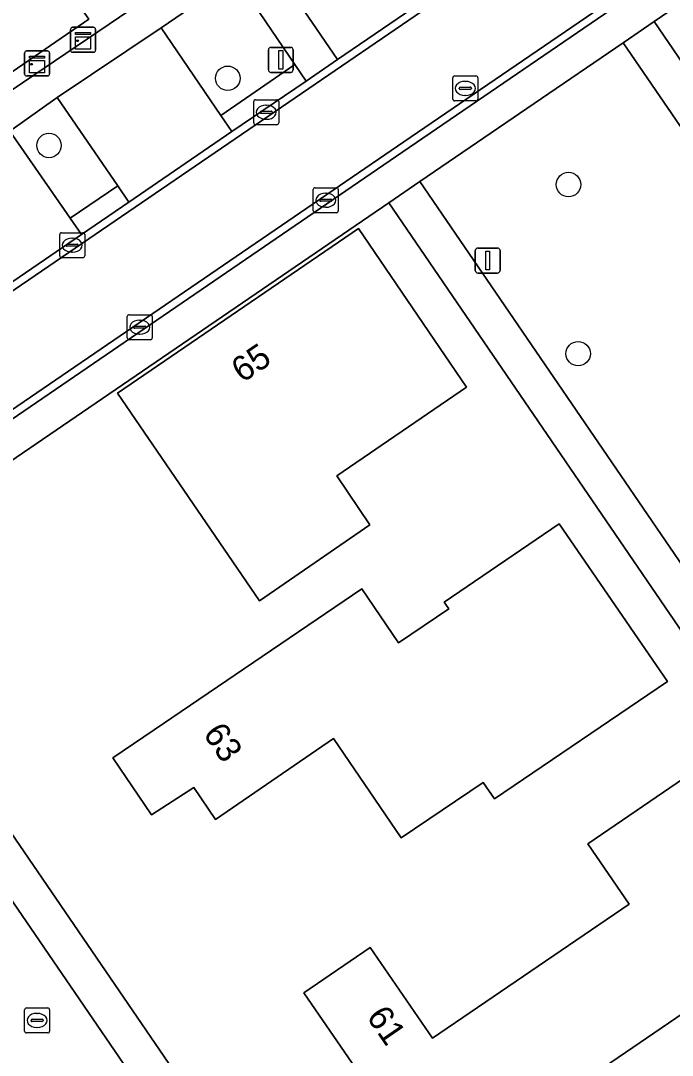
# Model space of a CAD drawing. Extents: x 155275 to 156265, y 382654 to 383635.
# Drawn here: x 155700.06 to 155726.1, y 383313.6 to 383354.97 of the extents above; entities that cross this region are included whole.
import ezdxf

# ---------------------------------------------------------------- set-up
doc = ezdxf.new("R2010")
doc.units = 0
for name, color, linetype in [('IMGEO_Boom', 7, 'Continuous'), ('IMGEO_Erf', 7, 'Continuous'), ('IMGEO_Groenvoorziening', 7, 'Continuous'), ('IMGEO_Kast', 7, 'Continuous'), ('IMGEO_Kolk', 7, 'Continuous'), ('IMGEO_Lichtmast', 7, 'Continuous'), ('IMGEO_Pand', 7, 'Continuous'), ('IMGEO_Pand_nummerreeks', 7, 'Continuous'), ('IMGEO_Parkeervlak_open', 7, 'Continuous'), ('IMGEO_Rijbaan_lokaal_gesloten', 7, 'Continuous'), ('IMGEO_Rijbaan_lokaal_open', 7, 'Continuous'), ('IMGEO_Rioolput', 7, 'Continuous'), ('IMGEO_Voetpad_open', 7, 'Continuous')]:
    doc.layers.add(name, color=color, linetype=linetype)

msp = doc.modelspace()

# ---------------------------------------------------------------- linework, layer by layer
at = {"layer": 'IMGEO_Boom'}
for centre in [(155708.333, 383352.667), (155701.186, 383349.982), (155721.954, 383348.418), (155722.34, 383341.656)]:
    msp.add_circle(centre, 0.489, dxfattribs=at)
at = {"layer": 'IMGEO_Erf'}
for points in [[(155657.299, 383431.777), (155657.022, 383432.185), (155634.905, 383417.186), (155657.35, 383384.321), (155685.798, 383342.799), (155707.917, 383357.778), (155706.87, 383359.32)], [(155701.527, 383364.294), (155705.591, 383358.305), (155702.158, 383355.941), (155702.775, 383355.037), (155693.566, 383348.712), (155691.075, 383352.342), (155694.125, 383354.435), (155691.858, 383357.712)], [(155712.69, 383336.769), (155714.016, 383334.808), (155709.604, 383331.778), (155703.922, 383340.076), (155713.558, 383346.665), (155717.883, 383340.315)], [(155718.994, 383323.854), (155718.544, 383324.516), (155715.271, 383322.292), (155712.565, 383326.27), (155707.84, 383323.036), (155706.97, 383324.31), (155705.288, 383323.217), (155703.742, 383325.492), (155705.396, 383326.616), (155713.691, 383332.255), (155715.163, 383330.089), (155717.164, 383331.46), (155716.984, 383331.725), (155721.583, 383334.859), (155725.912, 383328.554)]]:
    msp.add_lwpolyline(points, close=True, dxfattribs=at)
for points in [[(155745.715, 383368.811), (155725.382, 383354.939), (155763.878, 383298.522), (155764.327, 383297.885), (155764.413, 383298.003), (155764.346, 383298.049), (155765.665, 383299.955), (155765.785, 383299.873), (155772.022, 383308.374), (155772.167, 383308.3), (155804.469, 383352.147)], [(155753.838, 383283.279), (155753.674, 383283.392), (155756.107, 383286.947), (155756.272, 383286.834), (155756.341, 383286.918), (155755.683, 383287.816), (155714.768, 383347.689), (155698.263, 383336.406), (155694.36, 383333.757)], [(155693.884, 383330.96), (155734.469, 383271.59), (155728.87, 383267.725), (155692.93, 383320.467), (155688.369, 383327.082)], [(155715.234, 383310.476), (155711.378, 383316.095), (155714.029, 383317.915), (155716.516, 383314.29), (155724.373, 383319.645), (155722.728, 383322.057), (155727.941, 383325.612), (155731.339, 383320.63), (155730.513, 383320.077), (155731.476, 383318.658), (155732.298, 383319.22), (155736.952, 383312.438)]]:
    msp.add_lwpolyline(points, dxfattribs=at)
at = {"layer": 'IMGEO_Groenvoorziening'}
for points in [[(155720.795, 383358.936), (155717.961, 383363.071), (155709.882, 383357.573), (155712.721, 383353.417)], [(155708.636, 383356.718), (155705.676, 383354.691), (155708.061, 383351.183), (155711.009, 383353.222), (155708.663, 383356.678)], [(155724.137, 383354.089), (155720.581, 383351.663), (155716.015, 383348.542), (155734.762, 383321.106), (155742.832, 383326.803)], [(155701.519, 383351.894), (155699.624, 383350.551), (155702.029, 383347.077), (155703.937, 383348.365)]]:
    msp.add_lwpolyline(points, close=True, dxfattribs=at)
at = {"layer": 'IMGEO_Kast'}
for p, q in [((155702.051, 383353.782), (155702.051, 383354.623)), ((155702.051, 383354.623), (155702.051, 383353.782)), ((155702.126, 383354.707), (155702.967, 383354.707)), ((155702.967, 383354.707), (155702.126, 383354.707)), ((155703.051, 383354.632), (155703.051, 383353.791)), ((155703.051, 383353.791), (155703.051, 383354.632)), ((155700.211, 383352.836), (155700.211, 383353.677)), ((155700.211, 383353.677), (155700.211, 383352.836)), ((155700.286, 383353.761), (155701.127, 383353.761)), ((155701.127, 383353.761), (155700.286, 383353.761)), ((155701.211, 383353.686), (155701.211, 383352.845)), ((155701.211, 383352.845), (155701.211, 383353.686)), ((155702.976, 383353.707), (155702.135, 383353.707)), ((155702.135, 383353.707), (155702.976, 383353.707)), ((155701.136, 383352.761), (155700.295, 383352.761)), ((155700.295, 383352.761), (155701.136, 383352.761))]:
    msp.add_line(p, q, dxfattribs=at)
for points in [[(155702.246, 383354.497), (155702.846, 383354.497), (155702.846, 383354.412), (155702.246, 383354.412), (155702.246, 383354.497)], [(155702.246, 383354.322), (155702.846, 383354.322), (155702.846, 383353.833), (155702.246, 383353.833), (155702.246, 383354.322)], [(155700.406, 383353.551), (155701.006, 383353.551), (155701.006, 383353.466), (155700.406, 383353.466), (155700.406, 383353.551)], [(155700.406, 383353.376), (155701.006, 383353.376), (155701.006, 383352.887), (155700.406, 383352.887), (155700.406, 383353.376)]]:
    msp.add_lwpolyline(points, dxfattribs=at)
for centre in [(155702.33, 383354.171), (155700.49, 383353.225)]:
    msp.add_circle(centre, 0.0377, dxfattribs=at)
for centre, start, end in [((155702.129, 383354.629), 92.4484, 184.2845), ((155702.129, 383354.629), 92.4484, 184.2845), ((155702.973, 383354.629), 2.4484, 94.2845), ((155702.973, 383354.629), 2.4484, 94.2845), ((155700.289, 383353.683), 92.4484, 184.2845), ((155700.289, 383353.683), 92.4484, 184.2845), ((155701.133, 383353.683), 2.4484, 94.2845), ((155701.133, 383353.683), 2.4484, 94.2845), ((155702.129, 383353.785), 182.4484, 274.2845), ((155702.129, 383353.785), 182.4484, 274.2845), ((155702.973, 383353.785), 272.4484, 4.2845), ((155702.973, 383353.785), 272.4484, 4.2845), ((155700.289, 383352.839), 182.4484, 274.2845), ((155700.289, 383352.839), 182.4484, 274.2845), ((155701.133, 383352.839), 272.4484, 4.2845), ((155701.133, 383352.839), 272.4484, 4.2845)]:
    msp.add_arc(centre, 0.0779, start, end, dxfattribs=at)
at = {"layer": 'IMGEO_Kolk'}
for p, q in [((155709.372, 383350.882), (155709.372, 383351.734)), ((155709.447, 383351.808), (155710.299, 383351.808)), ((155709.86, 383351.588), (155709.885, 383351.588)), ((155710.373, 383351.734), (155710.373, 383350.882)), ((155709.631, 383351.302), (155709.631, 383351.314)), ((155710.069, 383351.265), (155709.671, 383351.265)), ((155709.674, 383351.351), (155710.072, 383351.351)), ((155710.115, 383351.314), (155710.115, 383351.302)), ((155710.299, 383350.808), (155709.447, 383350.808)), ((155709.883, 383351.028), (155709.858, 383351.028)), ((155711.749, 383347.365), (155711.749, 383348.217)), ((155711.824, 383348.291), (155712.676, 383348.291)), ((155712.75, 383348.217), (155712.75, 383347.365)), ((155712.051, 383347.834), (155712.449, 383347.834)), ((155712.237, 383348.071), (155712.262, 383348.071)), ((155712.008, 383347.785), (155712.008, 383347.797)), ((155712.446, 383347.748), (155712.048, 383347.748)), ((155712.26, 383347.511), (155712.235, 383347.511)), ((155712.492, 383347.797), (155712.492, 383347.785)), ((155712.676, 383347.291), (155711.824, 383347.291)), ((155701.614, 383345.566), (155701.614, 383346.418)), ((155701.689, 383346.492), (155702.541, 383346.492)), ((155702.102, 383346.272), (155702.127, 383346.272)), ((155702.615, 383346.418), (155702.615, 383345.566)), ((155701.873, 383345.986), (155701.873, 383345.998)), ((155702.311, 383345.949), (155701.913, 383345.949)), ((155701.916, 383346.035), (155702.314, 383346.035)), ((155702.357, 383345.998), (155702.357, 383345.986)), ((155702.541, 383345.492), (155701.689, 383345.492)), ((155702.125, 383345.712), (155702.1, 383345.712)), ((155704.313, 383342.289), (155704.313, 383343.141)), ((155704.388, 383343.215), (155705.24, 383343.215)), ((155704.801, 383342.995), (155704.826, 383342.995)), ((155705.314, 383343.141), (155705.314, 383342.289)), ((155704.572, 383342.709), (155704.572, 383342.721)), ((155705.01, 383342.672), (155704.612, 383342.672)), ((155704.615, 383342.758), (155705.013, 383342.758)), ((155704.824, 383342.435), (155704.799, 383342.435)), ((155705.056, 383342.721), (155705.056, 383342.709)), ((155705.24, 383342.215), (155704.388, 383342.215)), ((155700.209, 383314.573), (155700.209, 383315.425)), ((155700.284, 383315.499), (155701.136, 383315.499)), ((155700.697, 383315.279), (155700.722, 383315.279)), ((155701.21, 383315.425), (155701.21, 383314.573)), ((155700.468, 383314.993), (155700.468, 383315.005)), ((155700.906, 383314.956), (155700.508, 383314.956)), ((155700.511, 383315.042), (155700.909, 383315.042)), ((155700.72, 383314.719), (155700.695, 383314.719)), ((155700.952, 383315.005), (155700.952, 383314.993)), ((155701.136, 383314.499), (155700.284, 383314.499))]:
    msp.add_line(p, q, dxfattribs=at)
for points in [[(155709.372, 383350.882), (155709.372, 383351.734)], [(155709.447, 383351.808), (155710.299, 383351.808)], [(155710.373, 383351.734), (155710.373, 383350.882)], [(155710.299, 383350.808), (155709.447, 383350.808)], [(155711.749, 383347.365), (155711.749, 383348.217)], [(155711.824, 383348.291), (155712.676, 383348.291)], [(155712.75, 383348.217), (155712.75, 383347.365)], [(155712.676, 383347.291), (155711.824, 383347.291)], [(155701.614, 383345.566), (155701.614, 383346.418)], [(155701.689, 383346.492), (155702.541, 383346.492)], [(155702.615, 383346.418), (155702.615, 383345.566)], [(155702.541, 383345.492), (155701.689, 383345.492)], [(155704.313, 383342.289), (155704.313, 383343.141)], [(155704.388, 383343.215), (155705.24, 383343.215)], [(155705.314, 383343.141), (155705.314, 383342.289)], [(155705.24, 383342.215), (155704.388, 383342.215)], [(155700.209, 383314.573), (155700.209, 383315.425)], [(155700.284, 383315.499), (155701.136, 383315.499)], [(155701.21, 383315.425), (155701.21, 383314.573)], [(155701.136, 383314.499), (155700.284, 383314.499)]]:
    msp.add_lwpolyline(points, dxfattribs=at)
for centre, radius, start, end in [((155709.449, 383351.732), 0.0765, 91.552, 178.448), ((155709.449, 383351.732), 0.0765, 91.552, 178.448), ((155710.297, 383351.732), 0.0765, 1.552, 88.448), ((155710.297, 383351.732), 0.0765, 1.552, 88.448), ((155709.671, 383351.311), 0.0403, 85.8775, 175.7526), ((155709.668, 383351.301), 0.0366, 178.938, 274.7102), ((155710.072, 383351.308), 0.043, 264.8664, 352.4533), ((155710.076, 383351.313), 0.0386, 1.7309, 96.639), ((155709.449, 383350.884), 0.0765, 181.552, 268.448), ((155709.449, 383350.884), 0.0765, 181.552, 268.448), ((155710.297, 383350.884), 0.0765, 271.552, 358.448), ((155710.297, 383350.884), 0.0765, 271.552, 358.448), ((155711.826, 383348.215), 0.0765, 91.552, 178.448), ((155711.826, 383348.215), 0.0765, 91.552, 178.448), ((155712.674, 383348.215), 0.0765, 1.552, 88.448), ((155712.674, 383348.215), 0.0765, 1.552, 88.448), ((155712.048, 383347.794), 0.0403, 85.8775, 175.7526), ((155712.453, 383347.796), 0.0386, 1.7309, 96.639), ((155712.045, 383347.784), 0.0366, 178.938, 274.7102), ((155712.449, 383347.791), 0.043, 264.8664, 352.4533), ((155711.826, 383347.367), 0.0765, 181.552, 268.448), ((155711.826, 383347.367), 0.0765, 181.552, 268.448), ((155712.674, 383347.367), 0.0765, 271.552, 358.448), ((155712.674, 383347.367), 0.0765, 271.552, 358.448), ((155701.691, 383346.416), 0.0765, 91.552, 178.448), ((155701.691, 383346.416), 0.0765, 91.552, 178.448), ((155702.539, 383346.416), 0.0765, 1.552, 88.448), ((155702.539, 383346.416), 0.0765, 1.552, 88.448), ((155701.913, 383345.995), 0.0403, 85.8775, 175.7526), ((155701.91, 383345.985), 0.0366, 178.938, 274.7102), ((155702.314, 383345.992), 0.043, 264.8664, 352.4533), ((155702.318, 383345.997), 0.0386, 1.7309, 96.639), ((155701.691, 383345.568), 0.0765, 181.552, 268.448), ((155701.691, 383345.568), 0.0765, 181.552, 268.448), ((155702.539, 383345.568), 0.0765, 271.552, 358.448), ((155702.539, 383345.568), 0.0765, 271.552, 358.448), ((155704.39, 383343.139), 0.0765, 91.552, 178.448), ((155704.39, 383343.139), 0.0765, 91.552, 178.448), ((155705.238, 383343.139), 0.0765, 1.552, 88.448), ((155705.238, 383343.139), 0.0765, 1.552, 88.448), ((155704.612, 383342.718), 0.0403, 85.8775, 175.7526), ((155704.609, 383342.708), 0.0366, 178.938, 274.7102), ((155705.013, 383342.715), 0.043, 264.8664, 352.4533), ((155705.017, 383342.72), 0.0386, 1.7309, 96.639), ((155704.39, 383342.291), 0.0765, 181.552, 268.448), ((155704.39, 383342.291), 0.0765, 181.552, 268.448), ((155705.238, 383342.291), 0.0765, 271.552, 358.448), ((155705.238, 383342.291), 0.0765, 271.552, 358.448), ((155700.286, 383315.423), 0.0765, 91.552, 178.448), ((155700.286, 383315.423), 0.0765, 91.552, 178.448), ((155701.134, 383315.423), 0.0765, 1.552, 88.448), ((155701.134, 383315.423), 0.0765, 1.552, 88.448), ((155700.508, 383315.002), 0.0403, 85.8775, 175.7526), ((155700.505, 383314.992), 0.0366, 178.938, 274.7102), ((155700.909, 383314.999), 0.043, 264.8664, 352.4533), ((155700.913, 383315.004), 0.0386, 1.7309, 96.639), ((155700.286, 383314.575), 0.0765, 181.552, 268.448), ((155700.286, 383314.575), 0.0765, 181.552, 268.448), ((155701.134, 383314.575), 0.0765, 271.552, 358.448), ((155701.134, 383314.575), 0.0765, 271.552, 358.448)]:
    msp.add_arc(centre, radius, start, end, dxfattribs=at)
for centre, major_axis, ratio, start_param, end_param in [((155709.859, 383351.308), (-0.387, 0.002), 0.722429, 4.712389, 7.853982), ((155709.884, 383351.308), (-0.39, 0.002), 0.717154, 1.570796, 4.712389), ((155712.236, 383347.791), (-0.387, 0.002), 0.722429, 4.712389, 7.853982), ((155712.261, 383347.791), (-0.39, 0.002), 0.717154, 1.570796, 4.712389), ((155702.101, 383345.992), (-0.387, 0.002), 0.722429, 4.712389, 7.853982), ((155702.126, 383345.992), (-0.39, 0.002), 0.717154, 1.570796, 4.712389), ((155704.8, 383342.715), (-0.387, 0.002), 0.722429, 4.712389, 7.853982), ((155704.825, 383342.715), (-0.39, 0.002), 0.717154, 1.570796, 4.712389), ((155700.696, 383314.999), (-0.387, 0.002), 0.722429, 4.712389, 7.853982), ((155700.721, 383314.999), (-0.39, 0.002), 0.717154, 1.570796, 4.712389)]:
    msp.add_ellipse(centre, major_axis=major_axis, ratio=ratio, start_param=start_param, end_param=end_param, dxfattribs=at)
at = {"layer": 'IMGEO_Lichtmast'}
for p, q in [((155709.958, 383353.003), (155709.958, 383353.803)), ((155709.958, 383353.803), (155709.958, 383353.003)), ((155710.058, 383353.903), (155710.848, 383353.903)), ((155710.848, 383353.903), (155710.058, 383353.903)), ((155710.948, 383353.803), (155710.948, 383353.003)), ((155710.948, 383353.003), (155710.948, 383353.803)), ((155710.848, 383352.903), (155710.058, 383352.903)), ((155710.058, 383352.903), (155710.848, 383352.903)), ((155718.227, 383344.98), (155718.227, 383345.78)), ((155718.227, 383345.78), (155718.227, 383344.98)), ((155718.327, 383345.88), (155719.117, 383345.88)), ((155719.117, 383345.88), (155718.327, 383345.88)), ((155719.217, 383345.78), (155719.217, 383344.98)), ((155719.217, 383344.98), (155719.217, 383345.78)), ((155719.117, 383344.88), (155718.327, 383344.88)), ((155718.327, 383344.88), (155719.117, 383344.88))]:
    msp.add_line(p, q, dxfattribs=at)
for points in [[(155710.378, 383353.778), (155710.528, 383353.778), (155710.528, 383353.028), (155710.378, 383353.028), (155710.378, 383353.778)], [(155718.647, 383345.755), (155718.797, 383345.755), (155718.797, 383345.005), (155718.647, 383345.005), (155718.647, 383345.755)]]:
    msp.add_lwpolyline(points, dxfattribs=at)
for centre, start, end in [((155710.058, 383353.803), 90, 180), ((155710.058, 383353.803), 90, 180), ((155710.848, 383353.803), 0, 90), ((155710.848, 383353.803), 360, 90), ((155710.058, 383353.003), 180, 270), ((155710.058, 383353.003), 180, 270), ((155710.848, 383353.003), 270, 0), ((155710.848, 383353.003), 270, 0), ((155718.327, 383345.78), 90, 180), ((155718.327, 383345.78), 90, 180), ((155719.117, 383345.78), 0, 90), ((155719.117, 383345.78), 360, 90), ((155718.327, 383344.98), 180, 270), ((155718.327, 383344.98), 180, 270), ((155719.117, 383344.98), 270, 0), ((155719.117, 383344.98), 270, 0)]:
    msp.add_arc(centre, 0.1, start, end, dxfattribs=at)
at = {"layer": 'IMGEO_Pand'}
for points in [[(155701.527, 383364.294), (155691.858, 383357.712), (155694.125, 383354.435), (155691.075, 383352.342), (155693.566, 383348.712), (155702.775, 383355.037), (155702.158, 383355.941), (155705.591, 383358.305)], [(155717.883, 383340.315), (155713.558, 383346.665), (155703.922, 383340.076), (155709.604, 383331.778), (155714.016, 383334.808), (155712.69, 383336.769)], [(155725.912, 383328.554), (155721.583, 383334.859), (155716.984, 383331.725), (155717.164, 383331.46), (155715.163, 383330.089), (155713.691, 383332.255), (155705.396, 383326.616), (155703.742, 383325.492), (155705.288, 383323.217), (155706.97, 383324.31), (155707.84, 383323.036), (155712.565, 383326.27), (155715.271, 383322.292), (155718.544, 383324.516), (155718.994, 383323.854)], [(155731.476, 383318.658), (155730.513, 383320.077), (155731.339, 383320.63), (155727.941, 383325.612), (155722.728, 383322.057), (155724.373, 383319.645), (155716.516, 383314.29), (155714.029, 383317.915), (155711.378, 383316.095), (155715.234, 383310.476), (155717.048, 383311.729), (155718.414, 383309.742)], [(155730.299, 383311.75), (155732.083, 383309.164), (155736.952, 383312.438), (155732.298, 383319.22), (155731.476, 383318.658), (155718.414, 383309.742), (155714.371, 383307.002), (155716.426, 383304.029), (155718.644, 383305.537), (155719.456, 383304.337), (155719.497, 383304.365), (155722.139, 383306.171)]]:
    msp.add_lwpolyline(points, close=True, dxfattribs=at)
at = {"layer": 'IMGEO_Parkeervlak_open'}
for points in [[(155708.061, 383351.183), (155705.676, 383354.691), (155701.519, 383351.894), (155703.937, 383348.365), (155704.381, 383347.717), (155708.502, 383350.534)], [(155702.484, 383346.42), (155702.029, 383347.077), (155699.624, 383350.551), (155691.357, 383344.944), (155693.799, 383341.42), (155694.239, 383340.786)]]:
    msp.add_lwpolyline(points, close=True, dxfattribs=at)
at = {"layer": 'IMGEO_Rijbaan_lokaal_gesloten'}
msp.add_lwpolyline([(155729.169, 383364.646), (155725.003, 383361.806), (155722.109, 383359.832), (155720.939, 383359.034), (155720.795, 383358.936), (155712.721, 383353.417), (155711.461, 383352.556), (155708.502, 383350.534), (155704.381, 383347.717), (155702.484, 383346.42), (155694.239, 383340.786), (155691.911, 383339.195), (155691.095, 383338.637), (155682.011, 383332.429), (155681.289, 383331.935), (155676.837, 383328.892), (155670.662, 383324.672), (155666.533, 383321.85), (155664.45, 383320.426), (155661.244, 383318.235), (155661.404, 383317.986), (155721.169, 383358.828), (155779.897, 383398.895)], dxfattribs=at)
msp.add_lwpolyline([(155753.96, 383376.139), (155759.005, 383379.588), (155782.291, 383395.421), (155782.106, 383395.69), (155715.377, 383350.126), (155663.845, 383314.887), (155664.009, 383314.637), (155684.541, 383328.678), (155693.872, 383335.059), (155715.33, 383349.733), (155745.158, 383370.123)], close=True, dxfattribs=at)
at = {"layer": 'IMGEO_Rijbaan_lokaal_open'}
for points in [[(155782.106, 383395.69), (155779.897, 383398.895), (155721.169, 383358.828), (155661.404, 383317.986), (155661.244, 383318.235), (155660.115, 383317.515)], [(155662.689, 383313.737), (155664.009, 383314.637), (155663.845, 383314.887), (155715.377, 383350.126), (155782.106, 383395.69)], [(155689.962, 383327.416), (155729.272, 383269.785), (155732.407, 383271.977), (155693.039, 383329.522)]]:
    msp.add_lwpolyline(points, dxfattribs=at)
at = {"layer": 'IMGEO_Rioolput'}
for p, q in [((155717.404, 383352.764), (155718.256, 383352.764)), ((155717.329, 383351.838), (155717.329, 383352.69)), ((155717.817, 383352.544), (155717.842, 383352.544)), ((155718.33, 383352.69), (155718.33, 383351.838)), ((155717.588, 383352.258), (155717.588, 383352.27)), ((155718.026, 383352.221), (155717.628, 383352.221)), ((155717.631, 383352.307), (155718.029, 383352.307)), ((155717.84, 383351.984), (155717.815, 383351.984)), ((155718.072, 383352.27), (155718.072, 383352.258)), ((155718.256, 383351.764), (155717.404, 383351.764))]:
    msp.add_line(p, q, dxfattribs=at)
for points in [[(155717.404, 383352.764), (155718.256, 383352.764)], [(155717.329, 383351.838), (155717.329, 383352.69)], [(155718.33, 383352.69), (155718.33, 383351.838)], [(155718.256, 383351.764), (155717.404, 383351.764)]]:
    msp.add_lwpolyline(points, dxfattribs=at)
for centre, radius, start, end in [((155717.406, 383352.688), 0.0765, 91.552, 178.448), ((155717.406, 383352.688), 0.0765, 91.552, 178.448), ((155718.254, 383352.688), 0.0765, 1.552, 88.448), ((155718.254, 383352.688), 0.0765, 1.552, 88.448), ((155717.628, 383352.267), 0.0403, 85.8775, 175.7526), ((155717.625, 383352.257), 0.0366, 178.938, 274.7102), ((155718.029, 383352.264), 0.043, 264.8664, 352.4533), ((155718.033, 383352.269), 0.0386, 1.7309, 96.639), ((155717.406, 383351.84), 0.0765, 181.552, 268.448), ((155717.406, 383351.84), 0.0765, 181.552, 268.448), ((155718.254, 383351.84), 0.0765, 271.552, 358.448), ((155718.254, 383351.84), 0.0765, 271.552, 358.448)]:
    msp.add_arc(centre, radius, start, end, dxfattribs=at)
for centre, major_axis, ratio, start_param, end_param in [((155717.816, 383352.264), (-0.387, 0.002), 0.722429, 4.712389, 7.853982), ((155717.841, 383352.264), (-0.39, 0.002), 0.717154, 1.570796, 4.712389)]:
    msp.add_ellipse(centre, major_axis=major_axis, ratio=ratio, start_param=start_param, end_param=end_param, dxfattribs=at)
at = {"layer": 'IMGEO_Voetpad_open'}
for points in [[(155657.299, 383431.777), (155706.87, 383359.32), (155707.917, 383357.778), (155708.636, 383356.718), (155708.663, 383356.678), (155711.009, 383353.222), (155711.461, 383352.556), (155712.721, 383353.417), (155709.882, 383357.573), (155717.961, 383363.071), (155720.795, 383358.936), (155720.939, 383359.034), (155722.109, 383359.832), (155721.652, 383360.486), (155719.23, 383363.961), (155718.509, 383364.995), (155691.786, 383403.993)], [(155686.548, 383341.702), (155691.357, 383344.944), (155699.624, 383350.551), (155701.519, 383351.894), (155705.676, 383354.691), (155708.636, 383356.718), (155707.917, 383357.778), (155685.798, 383342.799), (155684.569, 383341.975), (155685.887, 383340.048)], [(155688.369, 383327.082), (155692.93, 383320.467), (155728.87, 383267.725), (155734.469, 383271.59), (155693.884, 383330.96)], [(155693.039, 383329.522), (155732.407, 383271.977), (155729.272, 383269.785), (155689.962, 383327.416)]]:
    msp.add_lwpolyline(points, dxfattribs=at)
for points in [[(155714.768, 383347.689), (155716.015, 383348.542), (155720.581, 383351.663), (155724.137, 383354.089), (155725.382, 383354.939), (155745.715, 383368.811), (155745.158, 383370.123), (155715.33, 383349.733), (155693.872, 383335.059), (155694.36, 383333.757), (155698.263, 383336.406)], [(155725.382, 383354.939), (155724.137, 383354.089), (155742.832, 383326.803), (155734.762, 383321.106), (155716.015, 383348.542), (155714.768, 383347.689), (155755.683, 383287.816), (155756.341, 383286.918), (155756.383, 383286.856), (155757.257, 383288.039), (155757.279, 383288.068), (155757.081, 383288.349), (155739.6, 383314.001), (155747.691, 383319.636), (155763.357, 383296.696), (155763.51, 383296.526), (155764.4, 383297.778), (155764.327, 383297.885), (155763.878, 383298.522)], [(155711.461, 383352.556), (155711.009, 383353.222), (155708.061, 383351.183), (155708.502, 383350.534)], [(155704.381, 383347.717), (155703.937, 383348.365), (155702.029, 383347.077), (155702.484, 383346.42)]]:
    msp.add_lwpolyline(points, close=True, dxfattribs=at)

# ---------------------------------------------------------------- texts
at = {"layer": 'IMGEO_Pand_nummerreeks'}
for s, rotation, p in [('65', 34.1655, (155708.918, 383340.467)), ('63', 304.32, (155707.319, 383326.459)), ('61', 304.4575, (155713.852, 383315.141))]:
    msp.add_text(s, height=1, rotation=rotation, dxfattribs=at).set_placement(p)

doc.saveas('drawing.dxf')
